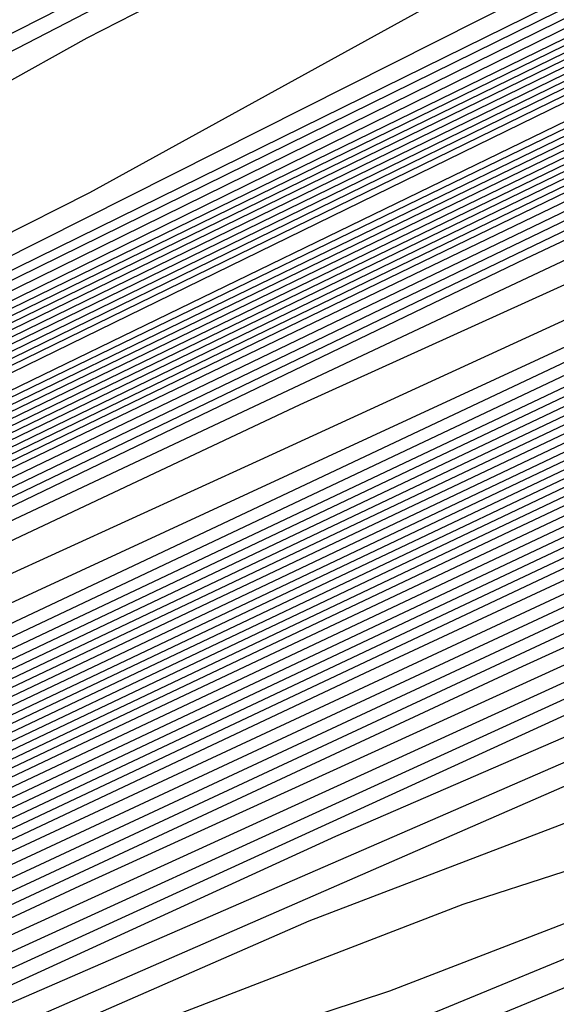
# Model space of a CAD drawing. Extents: x 3249832 to 3255657, y 13789405 to 13793316.
# Tile 523 of 656: x 3254748.85 to 3254750.23, y 13790602.14 to 13790604.67. Entities that reach past the tile are written whole.
import ezdxf

# ---------------------------------------------------------------- set-up
doc = ezdxf.new("R2010")
doc.units = 0
doc.header["$LTSCALE"] = 100
doc.header["$MEASUREMENT"] = 0
for name, color, linetype in [('GRATIO_CON', 10, 'CONTINUOUS'), ('GRATIO_ICON', 7, 'CONTINUOUS'), ('TARGETS_EAST', 7, 'CONTINUOUS')]:
    doc.layers.add(name, color=color, linetype=linetype)

# ---------------------------------------------------------------- blocks, each defined once
blk = doc.blocks.new('Gratio_032316_contours')
at = {"layer": 'GRATIO_CON', "color": 1, "linetype": 'Continuous', "flags": 128}
for points in [[(3254642.139, 13790551.7053), (3254660.6124, 13790560.6687), (3254682.3072, 13790571.2723), (3254700.7352, 13790580.305), (3254711.0317, 13790585.3564), (3254714.825, 13790587.2199), (3254715.3665, 13790587.4896), (3254715.3659, 13790587.4937), (3254715.3657, 13790587.4969), (3254715.3666, 13790587.4975), (3254715.9081, 13790587.7572), (3254719.6861, 13790589.589), (3254729.9352, 13790594.5687), (3254748.2689, 13790603.4881), (3254769.8147, 13790614.0012), (3254788.079, 13790622.9777)], [(3254643.9573, 13790552.6097), (3254661.9705, 13790561.3498), (3254683.1246, 13790571.6892), (3254701.0934, 13790580.4969), (3254711.1333, 13790585.4226), (3254714.8321, 13790587.2398), (3254715.3601, 13790587.5029), (3254715.3596, 13790587.5069), (3254715.3595, 13790587.5098), (3254715.3603, 13790587.5104), (3254715.8805, 13790587.7597), (3254719.5093, 13790589.5191), (3254729.3537, 13790594.3022), (3254746.9632, 13790602.8693), (3254767.6581, 13790612.9672), (3254785.2011, 13790621.5892)], [(3254645.7757, 13790553.5142), (3254663.3285, 13790562.0309), (3254683.9419, 13790572.1067), (3254701.4513, 13790580.6909), (3254711.2342, 13790585.4933), (3254714.8385, 13790587.2659), (3254715.3542, 13790587.5212), (3254715.853, 13790587.7617), (3254719.3325, 13790589.4492), (3254728.7721, 13790594.0356), (3254745.6576, 13790602.2505), (3254765.5015, 13790611.9331), (3254782.3232, 13790620.2006)], [(3254647.5941, 13790554.4186), (3254664.6865, 13790562.712), (3254684.7593, 13790572.5235), (3254701.8095, 13790580.8826), (3254711.336, 13790585.5591), (3254714.8458, 13790587.2852), (3254715.348, 13790587.5339), (3254715.8254, 13790587.7641), (3254719.1557, 13790589.3793), (3254728.1905, 13790593.7691), (3254744.3519, 13790601.6317), (3254763.3449, 13790610.8991), (3254779.4453, 13790618.8121)], [(3254651.2308, 13790556.2274), (3254667.4026, 13790564.0741), (3254686.3942, 13790573.3572), (3254702.526, 13790581.266), (3254711.5395, 13790585.6907), (3254714.8603, 13790587.3239), (3254715.3355, 13790587.5594), (3254715.7702, 13790587.7691), (3254718.8022, 13790589.2396), (3254727.0274, 13790593.236), (3254741.7406, 13790600.3941), (3254759.0318, 13790608.8311), (3254773.6894, 13790616.035)], [(3254653.0492, 13790557.1319), (3254668.7606, 13790564.7552), (3254687.2116, 13790573.774), (3254702.8843, 13790581.4577), (3254711.6412, 13790585.7564), (3254714.8676, 13790587.3433), (3254715.3293, 13790587.5721), (3254715.7426, 13790587.7716), (3254718.6254, 13790589.1697), (3254726.4458, 13790592.9695), (3254740.435, 13790599.7753), (3254756.8752, 13790607.7971), (3254770.8115, 13790614.6465), (3254778.5294, 13790618.5309)], [(3254646.2517, 13790553.9528), (3254654.8675, 13790558.0363), (3254670.1186, 13790565.4362), (3254688.0291, 13790574.1908), (3254703.2426, 13790581.6494), (3254711.743, 13790585.8222), (3254714.8749, 13790587.3627), (3254715.3231, 13790587.5848), (3254715.7151, 13790587.774), (3254718.4486, 13790589.0998), (3254725.8643, 13790592.703), (3254739.1294, 13790599.1565), (3254754.7186, 13790606.7631), (3254767.9336, 13790613.258), (3254775.252, 13790616.9413)], [(3254648.3232, 13790554.9771), (3254656.6859, 13790558.9407), (3254671.4766, 13790566.1173), (3254688.8465, 13790574.6076), (3254703.6008, 13790581.8411), (3254711.8447, 13790585.888), (3254714.8821, 13790587.382), (3254715.3169, 13790587.5976), (3254715.6875, 13790587.7765), (3254718.2718, 13790589.03), (3254725.2827, 13790592.4364), (3254737.8237, 13790598.5377), (3254752.562, 13790605.7291), (3254765.0557, 13790611.8694), (3254771.9746, 13790615.3518)], [(3254652.466, 13790557.0257), (3254660.3226, 13790560.7496), (3254674.1927, 13790567.4794), (3254690.4813, 13790575.4413), (3254704.3173, 13790582.2246), (3254712.0482, 13790586.0196), (3254714.8967, 13790587.4207), (3254715.3044, 13790587.623), (3254715.6323, 13790587.7815), (3254717.9183, 13790588.8903), (3254724.1196, 13790591.9033), (3254735.2124, 13790597.3001), (3254748.2489, 13790603.6611), (3254759.2998, 13790609.0924), (3254765.4198, 13790612.1726), (3254767.5973, 13790613.3706), (3254767.8046, 13790613.628), (3254767.8447, 13790613.807), (3254768.8446, 13790614.4523), (3254771.7623, 13790616.0293)], [(3254651.241, 13790556.5836), (3254654.5375, 13790558.0501), (3254662.141, 13790561.654), (3254675.5507, 13790568.1605), (3254691.2988, 13790575.8581), (3254704.6756, 13790582.4163), (3254712.1499, 13790586.0854), (3254714.904, 13790587.4401), (3254715.2982, 13790587.6357), (3254715.6047, 13790587.7839), (3254717.7415, 13790588.8204), (3254723.538, 13790591.6368), (3254733.9068, 13790596.6813), (3254746.0923, 13790602.627), (3254756.4219, 13790607.7038), (3254762.1424, 13790610.583), (3254764.1778, 13790611.7028), (3254764.3715, 13790611.9434), (3254764.4337, 13790612.1232), (3254765.5415, 13790612.8137), (3254768.7386, 13790614.5249), (3254774.566, 13790617.5186)], [(3254651.548, 13790556.8702), (3254653.3699, 13790557.6315), (3254656.6089, 13790559.0744), (3254663.9594, 13790562.5584), (3254676.9087, 13790568.8416), (3254692.1162, 13790576.2749), (3254705.0338, 13790582.608), (3254712.2517, 13790586.1512), (3254714.9112, 13790587.4594), (3254715.292, 13790587.6484), (3254715.5771, 13790587.7864), (3254717.5647, 13790588.7505), (3254722.9564, 13790591.3703), (3254732.6011, 13790596.0625), (3254743.9357, 13790601.593), (3254753.544, 13790606.3153), (3254758.865, 13790608.9934), (3254760.7582, 13790610.035), (3254760.9385, 13790610.2589), (3254761.0228, 13790610.4394), (3254762.2384, 13790611.1751), (3254765.7149, 13790613.0205), (3254772.0375, 13790616.2604)], [(3254678.2668, 13790569.5227), (3254692.9336, 13790576.6918), (3254705.3921, 13790582.7997), (3254712.3534, 13790586.217), (3254714.9185, 13790587.4788), (3254715.2858, 13790587.6612), (3254715.5496, 13790587.7889), (3254717.3879, 13790588.6807), (3254722.3749, 13790591.1037), (3254731.2955, 13790595.4436), (3254741.7791, 13790600.559), (3254750.666, 13790604.9267), (3254755.5876, 13790607.4038), (3254757.3387, 13790608.3672), (3254757.5054, 13790608.5743), (3254757.6118, 13790608.7556), (3254758.9353, 13790609.5366), (3254762.6912, 13790611.5161), (3254769.509, 13790615.0021), (3254777.6739, 13790619.1394)], [(3254680.9828, 13790570.8848), (3254694.5684, 13790577.5253), (3254706.1082, 13790583.1826), (3254712.556, 13790586.3474), (3254714.9315, 13790587.5159), (3254715.271, 13790587.6858), (3254715.2714, 13790587.6881), (3254715.2722, 13790587.6892), (3254715.2732, 13790587.689), (3254715.4944, 13790587.7945), (3254717.0344, 13790588.541), (3254721.2117, 13790590.5707), (3254728.6842, 13790594.206), (3254737.4659, 13790598.491), (3254744.9102, 13790602.1497), (3254749.0328, 13790604.2246), (3254750.4996, 13790605.0316), (3254750.6393, 13790605.2051), (3254750.7899, 13790605.388), (3254752.329, 13790606.2594), (3254756.6438, 13790608.5072), (3254764.4521, 13790612.4857), (3254773.7947, 13790617.2146)], [(3254682.3408, 13790571.5658), (3254695.3858, 13790577.9421), (3254706.4664, 13790583.3743), (3254712.6576, 13790586.4132), (3254714.9386, 13790587.5352), (3254715.2646, 13790587.6983), (3254715.2651, 13790587.7006), (3254715.2659, 13790587.7017), (3254715.267, 13790587.7016), (3254715.4668, 13790587.797), (3254716.8576, 13790588.4711), (3254720.6302, 13790590.3041), (3254727.3786, 13790593.5872), (3254735.3094, 13790597.457), (3254742.0323, 13790600.7611), (3254745.7554, 13790602.635), (3254747.0801, 13790603.3639), (3254747.2062, 13790603.5205), (3254747.379, 13790603.7042), (3254749.0259, 13790604.6209), (3254753.6201, 13790607.0028), (3254761.9237, 13790611.2275), (3254771.8551, 13790616.2521)], [(3254683.6989, 13790572.2469), (3254696.2032, 13790578.3589), (3254706.8246, 13790583.566), (3254712.7593, 13790586.4789), (3254714.9457, 13790587.5545), (3254715.2583, 13790587.7108), (3254715.2588, 13790587.7131), (3254715.2597, 13790587.7142), (3254715.2608, 13790587.7142), (3254715.4392, 13790587.7994), (3254716.6808, 13790588.4013), (3254720.0486, 13790590.0376), (3254726.0729, 13790592.9684), (3254733.1528, 13790596.423), (3254739.1543, 13790599.3726), (3254742.478, 13790601.0454), (3254743.6606, 13790601.6961), (3254743.7731, 13790601.8359), (3254743.968, 13790602.0204), (3254745.7228, 13790602.9823), (3254750.5964, 13790605.4984), (3254759.3952, 13790609.9692), (3254769.9155, 13790615.2897), (3254779.2011, 13790619.9784)], [(3254685.0569, 13790572.928), (3254697.0206, 13790578.7757), (3254707.1829, 13790583.7577), (3254712.8609, 13790586.5447), (3254714.9528, 13790587.5738), (3254715.2519, 13790587.7234), (3254715.2526, 13790587.7256), (3254715.2535, 13790587.7267), (3254715.2546, 13790587.7269), (3254715.4116, 13790587.8019), (3254716.504, 13790588.3314), (3254719.4671, 13790589.7711), (3254724.7673, 13790592.3496), (3254730.9962, 13790595.389), (3254736.2764, 13790597.9841), (3254739.2006, 13790599.4558), (3254740.241, 13790600.0283), (3254740.3401, 13790600.1513), (3254740.5571, 13790600.3366), (3254742.4197, 13790601.3437), (3254747.5727, 13790603.994), (3254756.8668, 13790608.711), (3254767.9759, 13790614.3273), (3254777.7802, 13790619.2776)]]:
    blk.add_lwpolyline(points, dxfattribs=at)
at = {"layer": 'GRATIO_CON', "color": 5, "linetype": 'Continuous', "flags": 128}
for points in [[(3254645.4599, 13790553.036), (3254663.069, 13790561.7623), (3254683.7862, 13790571.9554), (3254701.3959, 13790580.5965), (3254711.2365, 13790585.4241), (3254714.8618, 13790587.205), (3254715.3792, 13790587.4629), (3254715.3785, 13790587.4674), (3254715.3782, 13790587.4709), (3254715.379, 13790587.4719), (3254715.9133, 13790587.7279), (3254719.64, 13790589.5343), (3254729.7495, 13790594.4457), (3254747.8375, 13790603.2357), (3254769.1201, 13790613.5531), (3254787.2186, 13790622.2657)], [(3254649.9599, 13790555.2348), (3254666.4373, 13790563.4004), (3254685.823, 13790572.9383), (3254702.301, 13790581.0241), (3254711.5092, 13790585.5415), (3254714.9015, 13790587.208), (3254715.3856, 13790587.4496), (3254715.3848, 13790587.4542), (3254715.3844, 13790587.458), (3254715.3852, 13790587.4591), (3254715.9013, 13790587.7061), (3254719.4996, 13790589.4499), (3254729.2606, 13790594.1916), (3254746.7248, 13790602.6782), (3254767.2733, 13790612.6396), (3254784.7474, 13790621.0516)], [(3254645.8078, 13790553.0477), (3254654.4599, 13790557.4337), (3254669.8056, 13790565.0385), (3254687.8597, 13790573.9222), (3254703.2055, 13790581.4548), (3254711.7805, 13790585.6657), (3254714.9395, 13790587.2206), (3254715.3915, 13790587.4448), (3254715.8892, 13790587.6839), (3254719.3592, 13790589.3654), (3254728.7717, 13790593.9374), (3254745.612, 13790602.1206), (3254765.4264, 13790611.7261), (3254782.2763, 13790619.8376)], [(3254650.9146, 13790555.5543), (3254658.9599, 13790559.6325), (3254673.1739, 13790566.6765), (3254689.8966, 13790574.9051), (3254704.1107, 13790581.8824), (3254712.0533, 13790585.783), (3254714.9794, 13790587.2235), (3254715.3982, 13790587.4313), (3254715.8776, 13790587.6614), (3254719.2191, 13790589.2805), (3254728.2829, 13790593.683), (3254744.4993, 13790601.563), (3254763.5796, 13790610.8126), (3254779.8051, 13790618.6235)], [(3254649.0895, 13790554.2614), (3254654.3182, 13790556.9458), (3254657.5919, 13790558.6919), (3254661.1283, 13790560.5677), (3254667.9599, 13790564.0302), (3254679.9106, 13790569.9526), (3254693.9704, 13790576.8709), (3254705.921, 13790582.737), (3254712.5988, 13790586.0165), (3254715.0585, 13790587.2285), (3254715.4093, 13790587.4057), (3254715.4091, 13790587.4086), (3254715.4097, 13790587.4091), (3254715.4114, 13790587.4072), (3254715.8544, 13790587.617), (3254718.939, 13790589.1106), (3254727.3053, 13790593.1741), (3254742.2739, 13790600.4477), (3254759.8859, 13790608.9855), (3254774.8628, 13790616.1954)], [(3254652.9316, 13790556.1611), (3254659.0279, 13790559.2737), (3254662.7531, 13790561.2358), (3254666.2352, 13790563.0744), (3254672.4599, 13790566.2291), (3254683.2789, 13790571.5906), (3254696.0073, 13790577.8537), (3254706.8262, 13790583.1644), (3254712.8717, 13790586.1333), (3254715.0984, 13790587.2306), (3254715.416, 13790587.3911), (3254715.416, 13790587.3939), (3254715.4167, 13790587.3946), (3254715.4184, 13790587.393), (3254715.843, 13790587.5942), (3254718.799, 13790589.0255), (3254726.8166, 13790592.9197), (3254741.1612, 13790599.8901), (3254758.039, 13790608.072), (3254772.3917, 13790614.9813)], [(3254648.5889, 13790553.912), (3254656.7738, 13790558.0608), (3254663.7375, 13790561.6017), (3254667.9142, 13790563.7796), (3254671.342, 13790565.581), (3254676.9599, 13790568.4279), (3254686.6472, 13790573.2286), (3254698.0442, 13790578.8366), (3254707.7315, 13790583.5918), (3254713.1445, 13790586.2502), (3254715.1383, 13790587.2327), (3254715.4228, 13790587.3765), (3254715.4229, 13790587.3793), (3254715.4236, 13790587.3802), (3254715.4253, 13790587.3788), (3254715.8315, 13790587.5713), (3254718.659, 13790588.9404), (3254726.3278, 13790592.6653), (3254740.0485, 13790599.3324), (3254756.1922, 13790607.1585), (3254769.9205, 13790613.7673), (3254777.6832, 13790617.4194)], [(3254651.4104, 13790555.3035), (3254660.616, 13790559.9605), (3254668.4472, 13790563.9297), (3254673.0754, 13790566.3235), (3254676.4489, 13790568.0877), (3254681.4599, 13790570.6267), (3254690.0155, 13790574.8666), (3254700.0811, 13790579.8195), (3254708.6367, 13790584.0191), (3254713.4173, 13790586.367), (3254715.1783, 13790587.2348), (3254715.4296, 13790587.362), (3254715.4297, 13790587.3647), (3254715.4306, 13790587.3657), (3254715.4323, 13790587.3646), (3254715.8201, 13790587.5485), (3254718.5189, 13790588.8554), (3254725.8391, 13790592.4108), (3254738.9357, 13790598.7748), (3254754.3453, 13790606.2449), (3254767.4494, 13790612.5532), (3254774.8722, 13790616.0455)], [(3254647.5106, 13790553.2224), (3254657.0534, 13790558.0863), (3254668.3003, 13790563.7598), (3254677.8665, 13790568.5857), (3254683.3978, 13790571.4112), (3254686.6626, 13790573.101), (3254690.46, 13790575.0244), (3254696.7522, 13790578.1426), (3254704.1549, 13790581.7852), (3254710.4471, 13790584.8739), (3254713.963, 13790586.6006), (3254715.2582, 13790587.2389), (3254715.4431, 13790587.3328), (3254715.4435, 13790587.3354), (3254715.4445, 13790587.3367), (3254715.4462, 13790587.3361), (3254715.7971, 13790587.5028), (3254718.2389, 13790588.6852), (3254724.8615, 13790591.9019), (3254736.7103, 13790597.6595), (3254750.6516, 13790604.4179), (3254762.5071, 13790610.1251), (3254769.2501, 13790613.2977), (3254772.4608, 13790614.7267)], [(3254691.7695, 13790575.6077), (3254694.96, 13790577.2233), (3254700.1205, 13790579.7806), (3254706.1918, 13790582.7681), (3254711.3523, 13790585.3012), (3254714.2359, 13790586.7174), (3254715.2981, 13790587.241), (3254715.4499, 13790587.3183), (3254715.4504, 13790587.3208), (3254715.4515, 13790587.3223), (3254715.4532, 13790587.3219), (3254715.7857, 13790587.4799), (3254718.0989, 13790588.6002), (3254724.3728, 13790591.6475), (3254735.5976, 13790597.1019), (3254748.8048, 13790603.5044), (3254760.036, 13790608.911), (3254766.439, 13790611.9238), (3254769.587, 13790613.3281), (3254772.1591, 13790614.4553)], [(3254687.2858, 13790573.2417), (3254693.7202, 13790576.4989), (3254696.8763, 13790578.1144), (3254699.46, 13790579.4221), (3254703.4888, 13790581.4187), (3254708.2287, 13790583.751), (3254712.2575, 13790585.7286), (3254714.5087, 13790586.8342), (3254715.338, 13790587.2431), (3254715.4567, 13790587.3037), (3254715.4573, 13790587.3062), (3254715.4584, 13790587.3078), (3254715.4602, 13790587.3077), (3254715.7742, 13790587.4571), (3254717.9589, 13790588.5151), (3254723.884, 13790591.393), (3254734.4849, 13790596.5443), (3254746.9579, 13790602.5908), (3254757.5648, 13790607.6969), (3254763.628, 13790610.5499), (3254766.7132, 13790611.9296), (3254769.4468, 13790613.139), (3254773.8018, 13790615.1582)], [(3254691.9954, 13790575.5697), (3254698.8813, 13790579.0427), (3254701.9832, 13790580.621), (3254703.96, 13790581.621), (3254706.8571, 13790583.0567), (3254710.2655, 13790584.7338), (3254713.1627, 13790586.1559), (3254714.7816, 13790586.951), (3254715.378, 13790587.2452), (3254715.4634, 13790587.2891), (3254715.4641, 13790587.2915), (3254715.4654, 13790587.2933), (3254715.4671, 13790587.2935), (3254715.7628, 13790587.4342), (3254717.8189, 13790588.43), (3254723.3953, 13790591.1386), (3254733.3722, 13790595.9866), (3254745.1111, 13790601.6773), (3254755.0937, 13790606.4829), (3254760.817, 13790609.176), (3254763.8393, 13790610.531), (3254766.7345, 13790611.8227), (3254771.4153, 13790614)], [(3254687.5111, 13790573.2582), (3254701.4147, 13790580.2257), (3254709.2037, 13790584.1304), (3254712.1969, 13790585.6344), (3254712.96, 13790586.0188), (3254713.5937, 13790586.3332), (3254714.3394, 13790586.7008), (3254714.9737, 13790587.0132), (3254715.3288, 13790587.1891), (3254715.4606, 13790587.2552), (3254715.4811, 13790587.2651), (3254715.7399, 13790587.3885), (3254717.5388, 13790588.2599), (3254722.4177, 13790590.6297), (3254731.1468, 13790594.8713), (3254741.4174, 13790599.8502), (3254750.1514, 13790604.0547), (3254755.1949, 13790606.4282), (3254758.0917, 13790607.7338), (3254761.31, 13790609.19), (3254766.6422, 13790611.6836), (3254773.1773, 13790614.7751)], [(3254650.9017, 13790554.6653), (3254658.8371, 13790558.7771), (3254673.0892, 13790565.9887), (3254689.8746, 13790574.4203), (3254704.1484, 13790581.5711), (3254712.1263, 13790585.5666), (3254715.0665, 13790587.04), (3254715.4881, 13790587.251), (3254715.7284, 13790587.3657), (3254717.3988, 13790588.1749), (3254721.929, 13790590.3752), (3254730.0341, 13790594.3137), (3254739.5705, 13790598.9367), (3254747.6802, 13790602.8407), (3254752.3838, 13790605.0543), (3254755.2179, 13790606.3353), (3254758.5977, 13790607.8737), (3254764.2556, 13790610.5253), (3254771.1907, 13790613.8082)], [(3254652.1037, 13790555.2502), (3254659.8925, 13790559.2859), (3254673.8812, 13790566.3638), (3254690.3563, 13790574.639), (3254704.3657, 13790581.6567), (3254712.195, 13790585.5772), (3254715.0794, 13790587.0229), (3254715.4916, 13790587.2315), (3254715.4923, 13790587.2341), (3254715.4936, 13790587.2363), (3254715.4952, 13790587.2371), (3254715.717, 13790587.343), (3254717.2588, 13790588.0898), (3254721.4402, 13790590.1208), (3254728.9214, 13790593.7561), (3254737.7237, 13790598.0232), (3254745.2091, 13790601.6266), (3254749.5728, 13790603.6804), (3254752.344, 13790604.9367), (3254755.8855, 13790606.5574), (3254761.8691, 13790609.3671), (3254769.2041, 13790612.8413), (3254776.1088, 13790616.118)], [(3254650.5295, 13790554.2765), (3254653.3056, 13790555.8352), (3254660.9478, 13790559.7949), (3254674.6731, 13790566.7396), (3254690.838, 13790574.8591), (3254704.5835, 13790581.7451), (3254712.2651, 13790585.5926), (3254715.0949, 13790587.012), (3254715.4992, 13790587.2173), (3254715.4997, 13790587.2202), (3254715.5008, 13790587.2224), (3254715.5022, 13790587.2231), (3254715.7056, 13790587.3202), (3254717.1188, 13790588.0047), (3254720.9515, 13790589.8664), (3254727.8087, 13790593.1984), (3254735.8769, 13790597.1097), (3254742.7379, 13790600.4126), (3254746.7617, 13790602.3065), (3254749.4702, 13790603.5381), (3254753.1732, 13790605.2411), (3254759.4825, 13790608.2089), (3254767.2174, 13790611.8744), (3254774.4989, 13790615.3301)], [(3254653.0399, 13790555.5064), (3254655.7096, 13790557.0052), (3254663.0585, 13790560.8129), (3254676.257, 13790567.4911), (3254691.8012, 13790575.2992), (3254705.0188, 13790581.9215), (3254712.405, 13790585.6223), (3254715.1255, 13790586.9884), (3254715.5137, 13790587.187), (3254715.5139, 13790587.1907), (3254715.5149, 13790587.1935), (3254715.5162, 13790587.1948), (3254715.6827, 13790587.2745), (3254716.8387, 13790587.8346), (3254719.9739, 13790589.3575), (3254725.5832, 13790592.0832), (3254732.1832, 13790595.2826), (3254737.7956, 13790597.9844), (3254741.1396, 13790599.5586), (3254743.7225, 13790600.741), (3254747.7487, 13790602.6085), (3254754.7095, 13790605.8925), (3254763.2441, 13790609.9406), (3254771.2789, 13790613.7544)], [(3254692.2829, 13790575.5193), (3254705.2366, 13790582.0098), (3254712.4751, 13790585.6374), (3254715.1409, 13790586.9771), (3254715.5211, 13790587.1724), (3254715.5211, 13790587.1764), (3254715.522, 13790587.1793), (3254715.5233, 13790587.1807), (3254715.6712, 13790587.2517), (3254716.6987, 13790587.7496), (3254719.4852, 13790589.103), (3254724.4705, 13790591.5255), (3254730.3363, 13790594.3691), (3254735.3245, 13790596.7704), (3254738.3286, 13790598.1847), (3254740.8487, 13790599.3424), (3254745.0364, 13790601.2922), (3254752.3229, 13790604.7343), (3254761.2575, 13790608.9736), (3254769.6689, 13790612.9665), (3254775.8378, 13790615.8811)], [(3254677.8408, 13790568.2426), (3254692.7645, 13790575.7394), (3254705.4543, 13790582.0981), (3254712.5451, 13790585.6526), (3254715.1564, 13790586.9658), (3254715.5285, 13790587.1578), (3254715.5284, 13790587.1621), (3254715.5291, 13790587.1652), (3254715.5303, 13790587.1667), (3254715.6598, 13790587.2289), (3254716.5587, 13790587.6645), (3254718.9964, 13790588.8486), (3254723.3578, 13790590.9679), (3254728.4895, 13790593.4556), (3254732.8533, 13790595.5563), (3254735.5176, 13790596.8108), (3254737.9749, 13790597.9438), (3254742.3242, 13790599.9759), (3254749.9364, 13790603.5761), (3254759.2708, 13790608.0067), (3254768.0589, 13790612.1786), (3254774.5039, 13790615.224)], [(3254678.6327, 13790568.6184), (3254693.2462, 13790575.9595), (3254705.672, 13790582.1864), (3254712.6152, 13790585.6677), (3254715.1718, 13790586.9544), (3254715.5359, 13790587.1432), (3254715.5356, 13790587.1479), (3254715.5363, 13790587.151), (3254715.5373, 13790587.1526), (3254715.6484, 13790587.2061), (3254716.4187, 13790587.5794), (3254718.5077, 13790588.5941), (3254722.2451, 13790590.4102), (3254726.6426, 13790592.542), (3254730.3822, 13790594.3422), (3254732.7065, 13790595.4369), (3254735.101, 13790596.5452), (3254739.6119, 13790598.6596), (3254747.5498, 13790602.4179), (3254757.2842, 13790607.0398), (3254766.4489, 13790611.3907), (3254773.17, 13790614.5669)], [(3254680.2165, 13790569.3699), (3254694.2095, 13790576.3997), (3254706.1075, 13790582.363), (3254712.7553, 13790585.698), (3254715.2027, 13790586.9318), (3254715.5507, 13790587.114), (3254715.5501, 13790587.1193), (3254715.5505, 13790587.1228), (3254715.5514, 13790587.1245), (3254715.6255, 13790587.1605), (3254716.1386, 13790587.4093), (3254717.5302, 13790588.0852), (3254720.0197, 13790589.295), (3254722.9489, 13790590.715), (3254725.4399, 13790591.9141), (3254727.0844, 13790592.6891), (3254729.3534, 13790593.7481), (3254734.1874, 13790596.027), (3254742.7767, 13790600.1014), (3254753.3109, 13790605.106), (3254763.2289, 13790609.8149), (3254770.5022, 13790613.2526), (3254775.2309, 13790615.445)], [(3254681.0084, 13790569.7457), (3254694.6911, 13790576.6198), (3254706.3252, 13790582.4514), (3254712.8253, 13790585.7131), (3254715.2181, 13790586.9205), (3254715.5581, 13790587.0994), (3254715.5573, 13790587.105), (3254715.5577, 13790587.1086), (3254715.5585, 13790587.1105), (3254715.614, 13790587.1377), (3254715.9986, 13790587.3243), (3254717.0414, 13790587.8308), (3254718.907, 13790588.7373), (3254721.1021, 13790589.8014), (3254722.9687, 13790590.7), (3254724.2734, 13790591.3152), (3254726.4795, 13790592.3495), (3254731.4751, 13790594.7106), (3254740.3902, 13790598.9432), (3254751.3242, 13790604.1391), (3254761.6189, 13790609.027), (3254769.1683, 13790612.5955), (3254774.0756, 13790614.8726)], [(3254681.8003, 13790570.1215), (3254695.1728, 13790576.8399), (3254706.5429, 13790582.5397), (3254712.8954, 13790585.7283), (3254715.2336, 13790586.9092), (3254715.5655, 13790587.0848), (3254715.5646, 13790587.0908), (3254715.5648, 13790587.0945), (3254715.5655, 13790587.0964), (3254715.6026, 13790587.1149), (3254715.8586, 13790587.2392), (3254716.5526, 13790587.5763), (3254717.7943, 13790588.1797), (3254719.2552, 13790588.8879), (3254720.4976, 13790589.486), (3254721.4623, 13790589.9413), (3254723.6057, 13790590.9509), (3254728.7628, 13790593.3943), (3254738.0036, 13790597.785), (3254749.3376, 13790603.1722), (3254760.0089, 13790608.2391), (3254767.8344, 13790611.9384), (3254772.9202, 13790614.3002)], [(3254735.6171, 13790596.6268), (3254747.3509, 13790602.2053), (3254758.3989, 13790607.4512), (3254766.5005, 13790611.2813), (3254771.7648, 13790613.7278)], [(3254684.1761, 13790571.2487), (3254696.618, 13790577.4994), (3254707.1969, 13790582.802), (3254713.1074, 13790585.7679), (3254715.2826, 13790586.8659), (3254715.5906, 13790587.0293), (3254715.5881, 13790587.0358), (3254715.5865, 13790587.0411), (3254715.5857, 13790587.0455), (3254715.5857, 13790587.0491), (3254715.5862, 13790587.0517), (3254715.5868, 13790587.0533), (3254715.8668, 13790587.1867), (3254717.823, 13790588.1171), (3254723.1317, 13790590.6428), (3254732.719, 13790595.2041), (3254744.5101, 13790600.8106), (3254755.6802, 13790606.114), (3254763.9812, 13790610.0377), (3254769.4727, 13790612.5918), (3254772.7913, 13790614.058)], [(3254684.968, 13790571.6245), (3254697.0997, 13790577.7194), (3254707.4147, 13790582.8902), (3254713.1775, 13790585.7827), (3254715.2982, 13790586.854), (3254715.5983, 13790587.014), (3254715.5956, 13790587.0209), (3254715.5938, 13790587.0266), (3254715.5929, 13790587.0311), (3254715.5928, 13790587.0347), (3254715.5933, 13790587.0371), (3254715.5941, 13790587.0382), (3254715.8655, 13790587.1668), (3254717.7598, 13790588.067), (3254722.9002, 13790590.5119), (3254732.1888, 13790594.9308), (3254743.6448, 13790600.3775), (3254754.5666, 13790605.5623), (3254762.7944, 13790609.4506), (3254768.3357, 13790612.0281), (3254771.74, 13790613.536)], [(3254685.7599, 13790572.0002), (3254697.5813, 13790577.9395), (3254707.6325, 13790582.9783), (3254713.2477, 13790585.7974), (3254715.3139, 13790586.8421), (3254715.6059, 13790586.9987), (3254715.6031, 13790587.0061), (3254715.6012, 13790587.0121), (3254715.6002, 13790587.0168), (3254715.6, 13790587.0202), (3254715.6005, 13790587.0224), (3254715.6014, 13790587.0231), (3254715.8641, 13790587.1469), (3254717.6967, 13790588.0169), (3254722.6687, 13790590.3811), (3254731.6586, 13790594.6574), (3254742.7795, 13790599.9444), (3254753.4529, 13790605.0106), (3254761.6075, 13790608.8634), (3254767.1987, 13790611.4645), (3254770.6888, 13790613.014), (3254772.5688, 13790613.737)], [(3254686.5518, 13790572.376), (3254698.063, 13790578.1595), (3254707.8503, 13790583.0665), (3254713.3179, 13790585.8122), (3254715.3295, 13790586.8301), (3254715.6136, 13790586.9834), (3254715.6106, 13790586.9912), (3254715.6085, 13790586.9975), (3254715.6074, 13790587.0024), (3254715.6072, 13790587.0058), (3254715.6076, 13790587.0078), (3254715.6086, 13790587.008), (3254715.8627, 13790587.127), (3254717.6335, 13790587.9669), (3254722.4373, 13790590.2503), (3254731.1285, 13790594.3841), (3254741.9141, 13790599.5112), (3254752.3392, 13790604.4589), (3254760.4207, 13790608.2763), (3254766.0618, 13790610.9008), (3254769.6376, 13790612.4919), (3254771.5699, 13790613.2422)], [(3254740.1834, 13790598.645), (3254750.1119, 13790603.3555), (3254758.047, 13790607.102), (3254763.7878, 13790609.7735), (3254767.5351, 13790611.4478), (3254769.5723, 13790612.2526), (3254770.5131, 13790612.5133), (3254771.0542, 13790612.605), (3254771.7483, 13790612.8231)], [(3254739.3181, 13790598.2119), (3254748.9983, 13790602.8038), (3254756.8601, 13790606.5149), (3254762.6509, 13790609.2098), (3254766.4839, 13790610.9258), (3254768.5735, 13790611.7578), (3254769.5359, 13790612.0316), (3254770.0882, 13790612.131), (3254770.7995, 13790612.358), (3254771.6467, 13790612.6884)], [(3254738.4527, 13790597.7787), (3254747.8846, 13790602.2521), (3254755.6733, 13790605.9278), (3254761.5139, 13790608.6462), (3254765.4327, 13790610.4038), (3254767.5746, 13790611.263), (3254768.5586, 13790611.55), (3254769.1222, 13790611.657), (3254769.8506, 13790611.8928), (3254770.7199, 13790612.2331), (3254771.5537, 13790612.5702)], [(3254737.5874, 13790597.3456), (3254746.7709, 13790601.7004), (3254754.4864, 13790605.3406), (3254760.3769, 13790608.0825), (3254764.3815, 13790609.8817), (3254766.5758, 13790610.7681), (3254767.5814, 13790611.0683), (3254768.1563, 13790611.1829), (3254768.9018, 13790611.4277), (3254769.7931, 13790611.7779), (3254770.6487, 13790612.1239), (3254771.3243, 13790612.3782)], [(3254744.5436, 13790600.597), (3254752.1128, 13790604.1664), (3254758.103, 13790606.9552), (3254762.279, 13790608.8376), (3254764.5781, 13790609.7785), (3254765.6269, 13790610.105), (3254766.2243, 13790610.2349), (3254767.0041, 13790610.4973), (3254767.9395, 13790610.8674), (3254768.8386, 13790611.2314), (3254769.5488, 13790611.4987), (3254770.0744, 13790611.6706), (3254770.4594, 13790611.7717), (3254770.744, 13790611.8211), (3254770.9541, 13790611.8178), (3254771.1122, 13790611.7559)], [(3254743.4299, 13790600.0453), (3254750.9259, 13790603.5792), (3254756.966, 13790606.3915), (3254761.2278, 13790608.3156), (3254763.5793, 13790609.2837)], [(3254742.3163, 13790599.4936), (3254749.7391, 13790602.9921), (3254755.829, 13790605.8278), (3254760.1766, 13790607.7936), (3254762.5805, 13790608.7889)], [(3254741.2026, 13790598.9419), (3254748.5522, 13790602.4049), (3254754.692, 13790605.2642), (3254759.1254, 13790607.2715), (3254761.5817, 13790608.2941), (3254762.6952, 13790608.66)], [(3254738.9753, 13790597.8385), (3254746.1785, 13790601.2307), (3254752.4181, 13790604.1369), (3254757.0229, 13790606.2274), (3254759.584, 13790607.3045), (3254760.7407, 13790607.6967), (3254761.3944, 13790607.8647), (3254762.2599, 13790608.1715), (3254763.3056, 13790608.5911)], [(3254737.8616, 13790597.2868), (3254744.9917, 13790600.6435), (3254751.2811, 13790603.5732), (3254755.9717, 13790605.7054), (3254758.5852, 13790606.8096), (3254759.7635, 13790607.215), (3254760.4284, 13790607.3906), (3254761.311, 13790607.7064), (3254762.3788, 13790608.1359)], [(3254743.8048, 13790600.0564), (3254750.1441, 13790603.0095), (3254754.9205, 13790605.1834), (3254757.5864, 13790606.3148), (3254758.7862, 13790606.7334), (3254759.4624, 13790606.9166), (3254760.3622, 13790607.2412), (3254761.452, 13790607.6806), (3254762.5033, 13790608.1075)], [(3254742.618, 13790599.4693), (3254749.0072, 13790602.4459), (3254753.8692, 13790604.6613), (3254756.5875, 13790605.82), (3254757.809, 13790606.2517), (3254758.4965, 13790606.4426), (3254759.4133, 13790606.7761), (3254760.5252, 13790607.2254), (3254761.5983, 13790607.6612), (3254762.4465, 13790607.9804)], [(3254740.2443, 13790598.295), (3254746.7332, 13790601.3185), (3254751.7668, 13790603.6172), (3254754.5899, 13790604.8304), (3254755.8545, 13790605.2884), (3254756.5645, 13790605.4945), (3254757.5156, 13790605.8457), (3254758.6716, 13790606.3149), (3254759.7882, 13790606.7686), (3254760.6709, 13790607.1009), (3254761.3243, 13790607.3146), (3254761.8028, 13790607.4402), (3254762.1558, 13790607.503), (3254762.412, 13790607.5089)], [(3254739.0575, 13790597.7078), (3254745.5962, 13790600.7549), (3254750.7156, 13790603.0952), (3254753.591, 13790604.3356), (3254754.8773, 13790604.8068), (3254755.5985, 13790605.0205), (3254756.5668, 13790605.3806), (3254757.7448, 13790605.8597), (3254758.8832, 13790606.3224), (3254759.7831, 13790606.6611), (3254760.4493, 13790606.879), (3254760.9372, 13790607.0071), (3254761.297, 13790607.0712), (3254761.5578, 13790607.078), (3254761.7434, 13790607.0289), (3254761.8767, 13790606.9314), (3254761.9763, 13790606.8159), (3254762.0603, 13790606.7184), (3254762.1428, 13790606.6643), (3254762.2243, 13790606.6346), (3254762.3018, 13790606.5995)], [(3254744.4593, 13790600.1912), (3254749.6643, 13790602.5732), (3254752.5922, 13790603.8408), (3254753.9, 13790604.3251)], [(3254743.3223, 13790599.6276), (3254748.6131, 13790602.0511), (3254751.5934, 13790603.346), (3254752.9228, 13790603.8434), (3254753.6665, 13790604.0724)], [(3254741.0483, 13790598.5002), (3254746.5107, 13790601.007), (3254749.5957, 13790602.3563), (3254750.9683, 13790602.8801), (3254751.7346, 13790603.1243), (3254752.7714, 13790603.5199), (3254754.0377, 13790604.0387)], [(3254739.9114, 13790597.9366), (3254745.4594, 13790600.485), (3254748.5969, 13790601.8615), (3254749.9911, 13790602.3985), (3254750.7686, 13790602.6503), (3254751.8225, 13790603.0548), (3254753.1109, 13790603.5834)], [(3254744.4082, 13790599.963), (3254747.5981, 13790601.3667), (3254749.0138, 13790601.9168), (3254749.8026, 13790602.1762), (3254750.8737, 13790602.5896), (3254752.1841, 13790603.1282), (3254753.453, 13790603.6447)], [(3254743.357, 13790599.4409), (3254746.5992, 13790600.8719), (3254748.0366, 13790601.4352), (3254748.8366, 13790601.7022), (3254749.9249, 13790602.1245), (3254751.2573, 13790602.6729), (3254752.5479, 13790603.1984), (3254753.5686, 13790603.5826)]]:
    blk.add_lwpolyline(points, dxfattribs=at)
at = {"layer": 'GRATIO_ICON', "color": 7, "linetype": 'Continuous', "flags": 128}
for points in [[(3254649.4124, 13790555.323), (3254666.0445, 13790563.393), (3254685.5768, 13790572.9403), (3254702.1678, 13790581.0743), (3254711.4377, 13790585.6249), (3254714.8531, 13790587.3046), (3254715.3418, 13790587.5467), (3254715.7978, 13790587.7666), (3254718.979, 13790589.3094), (3254727.609, 13790593.5026), (3254743.0463, 13790601.0129), (3254761.1884, 13790609.8651), (3254776.5674, 13790617.4236)], [(3254650.3946, 13790556.0014), (3254658.5043, 13790559.8452), (3254672.8347, 13790566.7984), (3254689.6639, 13790575.0245), (3254703.9591, 13790582.0328), (3254711.9464, 13790585.9538), (3254714.8894, 13790587.4014), (3254715.3107, 13790587.6103), (3254715.6599, 13790587.779), (3254718.095, 13790588.9601), (3254724.7011, 13790592.1699), (3254736.5181, 13790597.9189), (3254750.4054, 13790604.6951), (3254762.1777, 13790610.4809), (3254768.6972, 13790613.7622), (3254771.0169, 13790615.0384), (3254771.2377, 13790615.3126)], [(3254679.6248, 13790570.2037), (3254693.751, 13790577.1084), (3254705.75, 13790582.9909), (3254712.4544, 13790586.2816), (3254714.9243, 13790587.4967), (3254715.2773, 13790587.6732), (3254715.2777, 13790587.6756), (3254715.2784, 13790587.6767), (3254715.2794, 13790587.6764), (3254715.5219, 13790587.7921), (3254717.2111, 13790588.6109), (3254721.7933, 13790590.8372), (3254729.9899, 13790594.8248), (3254739.6225, 13790599.525), (3254747.7881, 13790603.5382), (3254752.3102, 13790605.8142), (3254753.9192, 13790606.6994), (3254754.0723, 13790606.8897), (3254754.2009, 13790607.0718), (3254755.6321, 13790607.898), (3254759.6675, 13790610.0116), (3254766.9806, 13790613.7439), (3254775.7343, 13790618.177)], [(3254652.4307, 13790556.1481), (3254656.0215, 13790558.061), (3254663.4599, 13790561.8314), (3254676.5423, 13790568.3146), (3254691.9335, 13790575.888), (3254705.0159, 13790582.3099), (3254712.3263, 13790585.9001), (3254715.0195, 13790587.2261), (3254715.4051, 13790587.4175), (3254715.8661, 13790587.6387), (3254719.079, 13790589.1955), (3254727.7941, 13790593.4286), (3254743.3866, 13790601.0054), (3254761.7327, 13790609.8991), (3254777.334, 13790617.4094)], [(3254645.557, 13790552.2637), (3254654.2319, 13790556.6949), (3254664.4581, 13790561.8601), (3254673.1568, 13790566.2577), (3254678.2366, 13790568.8673), (3254681.5558, 13790570.5944), (3254685.96, 13790572.8256), (3254693.3838, 13790576.5046), (3254702.118, 13790580.8023), (3254709.5419, 13790584.4465), (3254713.6902, 13790586.4838), (3254715.2182, 13790587.2369), (3254715.4363, 13790587.3474), (3254715.4366, 13790587.35), (3254715.4375, 13790587.3512), (3254715.4393, 13790587.3504), (3254715.8086, 13790587.5256), (3254718.3789, 13790588.7703), (3254725.3503, 13790592.1564), (3254737.823, 13790598.2172), (3254752.4985, 13790605.3314), (3254764.9782, 13790611.3391), (3254772.0611, 13790614.6716)], [(3254743.2642, 13790600.7638), (3254752.6225, 13790605.2688), (3254758.0059, 13790607.8021), (3254760.9655, 13790609.1324), (3254764.0223, 13790610.5063), (3254769.0287, 13790612.8418), (3254775.164, 13790615.742)], [(3254651.7847, 13790554.8915), (3254654.5076, 13790556.4202), (3254662.0031, 13790560.3039), (3254675.4651, 13790567.1153), (3254691.3196, 13790575.0792), (3254704.8011, 13790581.8331), (3254712.335, 13790585.6071), (3254715.1101, 13790586.9997), (3254715.5062, 13790587.2016), (3254715.5066, 13790587.205), (3254715.5077, 13790587.2076), (3254715.5092, 13790587.2088), (3254715.6941, 13790587.2973), (3254716.9787, 13790587.9197), (3254720.4627, 13790589.6119), (3254726.696, 13790592.6408), (3254734.03, 13790596.1961), (3254740.2668, 13790599.1985), (3254743.9507, 13790600.9325), (3254746.5964, 13790602.1395), (3254750.4609, 13790603.9248), (3254757.096, 13790607.0507), (3254765.2308, 13790610.9075), (3254772.8889, 13790614.5422)], [(3254679.4246, 13790568.9942), (3254693.7278, 13790576.1796), (3254705.8897, 13790582.2747), (3254712.6852, 13790585.6828), (3254715.1872, 13790586.9431), (3254715.5433, 13790587.1286), (3254715.5429, 13790587.1336), (3254715.5434, 13790587.1369), (3254715.5444, 13790587.1386), (3254715.6369, 13790587.1833), (3254716.2787, 13790587.4944), (3254718.0189, 13790588.3397), (3254721.1324, 13790589.8526), (3254724.7958, 13790591.6285), (3254727.911, 13790593.1282), (3254729.8955, 13790594.063), (3254732.2272, 13790595.1466), (3254736.8996, 13790597.3433), (3254745.1633, 13790601.2597), (3254755.2975, 13790606.0729), (3254764.8389, 13790610.6028), (3254771.8361, 13790613.9098)], [(3254683.3842, 13790570.8729), (3254696.1363, 13790577.2794), (3254706.9791, 13790582.7139), (3254713.0372, 13790585.7532), (3254715.2669, 13790586.8778), (3254715.5829, 13790587.0446), (3254715.5806, 13790587.0506), (3254715.5791, 13790587.0557), (3254715.5784, 13790587.0599), (3254715.8668, 13790587.2007), (3254717.8851, 13790588.1638), (3254723.3626, 13790590.7721), (3254733.249, 13790595.477), (3254745.3755, 13790601.2437), (3254756.7939, 13790606.6657), (3254765.1681, 13790610.6249), (3254770.6097, 13790613.1555), (3254773.8425, 13790614.5801)], [(3254687.3437, 13790572.7518), (3254698.5447, 13790578.3795), (3254708.0681, 13790583.1546), (3254713.3881, 13790585.8269), (3254715.3451, 13790586.8182), (3254715.6212, 13790586.9681), (3254715.6181, 13790586.9764), (3254715.6159, 13790586.983), (3254715.6147, 13790586.988), (3254715.6143, 13790586.9914), (3254715.6148, 13790586.9931), (3254715.6159, 13790586.993), (3254715.8614, 13790587.1071), (3254717.5703, 13790587.9168), (3254722.2058, 13790590.1195), (3254730.5983, 13790594.1107), (3254741.0488, 13790599.0781), (3254751.2256, 13790603.9072), (3254759.2338, 13790607.6892), (3254764.9248, 13790610.3372), (3254768.5864, 13790611.9699), (3254770.5711, 13790612.7474), (3254771.4904, 13790612.9949)], [(3254736.722, 13790596.9125), (3254745.6573, 13790601.1487), (3254753.2996, 13790604.7535), (3254759.2399, 13790607.5188), (3254763.3302, 13790609.3597), (3254765.577, 13790610.2733), (3254766.6042, 13790610.5866), (3254767.1903, 13790610.7089), (3254767.9529, 13790610.9625), (3254768.8663, 13790611.3226), (3254769.7436, 13790611.6776), (3254770.4365, 13790611.9384), (3254770.9494, 13790612.1062), (3254771.3251, 13790612.2048)], [(3254740.0889, 13790598.3902), (3254747.3654, 13790601.8178), (3254753.5551, 13790604.7005), (3254758.0741, 13790606.7495), (3254760.5828, 13790607.7993), (3254761.718, 13790608.1784), (3254762.3604, 13790608.3387)], [(3254741.4312, 13790598.8821), (3254747.8702, 13790601.8822), (3254752.818, 13790604.1393), (3254755.5887, 13790605.3252), (3254756.8317, 13790605.7701), (3254757.5305, 13790605.9685), (3254758.4645, 13790606.3109), (3254759.5984, 13790606.7702), (3254760.6933, 13790607.2149), (3254761.5587, 13790607.5406), (3254762.1993, 13790607.7502), (3254762.6685, 13790607.8734)], [(3254742.1853, 13790599.0639), (3254747.5619, 13790601.5291), (3254750.5946, 13790602.8511), (3254751.9455, 13790603.3618), (3254752.7006, 13790603.5983), (3254753.7202, 13790603.9851)], [(3254742.3058, 13790598.9189), (3254745.6004, 13790600.3771), (3254747.0593, 13790600.9535), (3254747.8707, 13790601.2282), (3254748.976, 13790601.6593), (3254750.3305, 13790602.2177), (3254751.6429, 13790602.7522), (3254752.6808, 13790603.1429), (3254753.4492, 13790603.3942)]]:
    blk.add_lwpolyline(points, dxfattribs=at)

msp = doc.modelspace()

# ---------------------------------------------------------------- block references
at = {"layer": 'TARGETS_EAST'}
msp.add_blockref('Gratio_032316_contours', (0, 0), dxfattribs=at)

doc.saveas('drawing.dxf')
